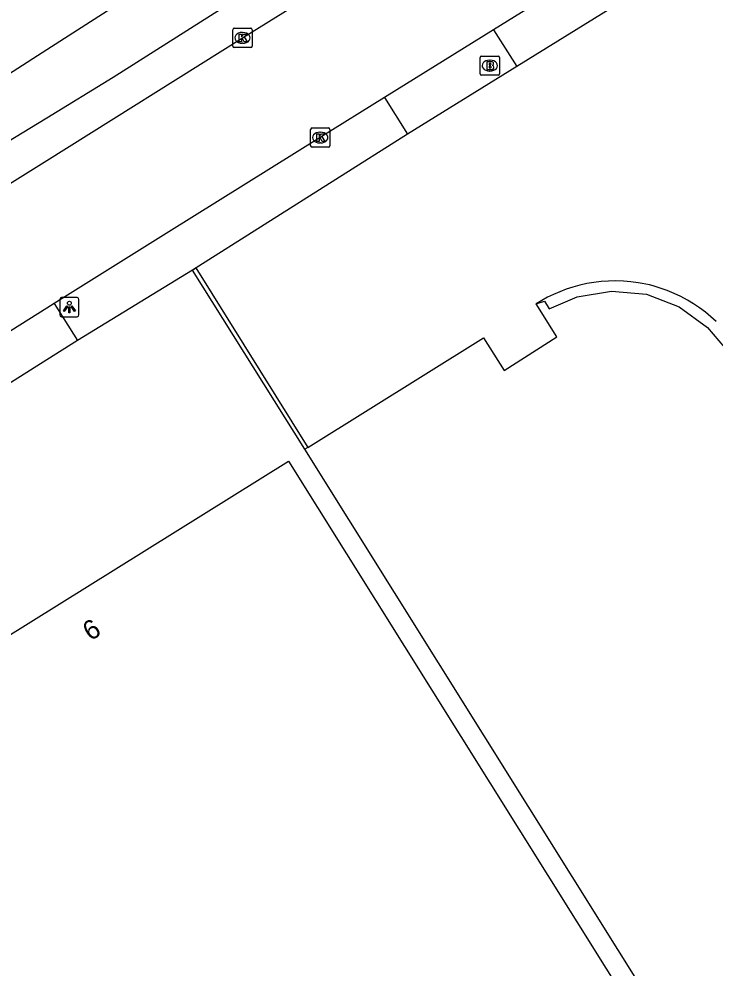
# Model space of a CAD drawing. Extents: x 158838 to 160074, y 386376 to 387776.
# Drawn here: x 158998.56 to 159034.67, y 387228.56 to 387277.83 of the extents above; entities that cross this region are included whole.
import ezdxf

# ---------------------------------------------------------------- set-up
doc = ezdxf.new("R2010")
doc.units = 0
for name, color, linetype in [('IMGEO_Brandkraan', 7, 'Continuous'), ('IMGEO_Kolk', 7, 'Continuous'), ('IMGEO_Lichtpunt', 7, 'Continuous'), ('IMGEO_Muur', 7, 'Continuous'), ('IMGEO_Pand', 7, 'Continuous'), ('IMGEO_Pand_nummerreeks', 7, 'Continuous'), ('IMGEO_Pand_overbouw', 7, 'Continuous'), ('IMGEO_Rijbaan_lokaal_open', 7, 'Continuous'), ('IMGEO_Voetpad_open', 7, 'Continuous'), ('IMGEO_Waterloop', 7, 'Continuous')]:
    doc.layers.add(name, color=color, linetype=linetype)

msp = doc.modelspace()

# ---------------------------------------------------------------- linework, layer by layer
at = {"layer": 'IMGEO_Brandkraan'}
for p, q in [((159022.486, 387274.986), (159022.486, 387275.838)), ((159022.561, 387275.912), (159023.413, 387275.912)), ((159023.487, 387275.838), (159023.487, 387274.986)), ((159022.974, 387275.692), (159022.999, 387275.692)), ((159023.413, 387274.912), (159022.561, 387274.912)), ((159022.997, 387275.132), (159022.972, 387275.132))]:
    msp.add_line(p, q, dxfattribs=at)
for points in [[(159022.486, 387274.986), (159022.486, 387275.838)], [(159022.561, 387275.912), (159023.413, 387275.912)], [(159023.487, 387275.838), (159023.487, 387274.986)], [(159022.834, 387275.612), (159022.834, 387275.212), (159023.047, 387275.212)], [(159023.065, 387275.612), (159022.834, 387275.612)], [(159023.013, 387275.531), (159022.959, 387275.531), (159022.959, 387275.455)], [(159022.959, 387275.455), (159023.012, 387275.455)], [(159023.021, 387275.379), (159022.959, 387275.379), (159022.959, 387275.298)], [(159023.413, 387274.912), (159022.561, 387274.912)], [(159022.959, 387275.298), (159023.021, 387275.298)]]:
    msp.add_lwpolyline(points, dxfattribs=at)
for centre, radius, start, end in [((159022.563, 387275.836), 0.0765, 91.552, 178.448), ((159022.563, 387275.836), 0.0765, 91.552, 178.448), ((159023.411, 387275.836), 0.0765, 1.552, 88.448), ((159023.411, 387275.836), 0.0765, 1.552, 88.448), ((159023.014, 387275.493), 0.0379, 267.8285, 90.9355), ((159023.022, 387275.338), 0.0404, 269.8759, 90.5077), ((159023.069, 387275.467), 0.145, 59.4692, 91.5367), ((159023.094, 387275.514), 0.0922, 285.5137, 58.1501), ((159023.099, 387275.322), 0.105, 301.3115, 78.989), ((159022.563, 387274.988), 0.0765, 181.552, 268.448), ((159022.563, 387274.988), 0.0765, 181.552, 268.448), ((159023.053, 387275.463), 0.251, 268.6676, 293.5347), ((159023.411, 387274.988), 0.0765, 271.552, 358.448), ((159023.411, 387274.988), 0.0765, 271.552, 358.448)]:
    msp.add_arc(centre, radius, start, end, dxfattribs=at)
for centre, major_axis, ratio, start_param, end_param in [((159022.973, 387275.412), (-0.387, 0.002), 0.722429, 4.712389, 7.853982), ((159022.998, 387275.412), (-0.39, 0.002), 0.717154, 1.570796, 4.712389)]:
    msp.add_ellipse(centre, major_axis=major_axis, ratio=ratio, start_param=start_param, end_param=end_param, dxfattribs=at)
at = {"layer": 'IMGEO_Kolk'}
for p, q in [((159009.73, 387277.354), (159010.582, 387277.354)), ((159009.655, 387276.428), (159009.655, 387277.28)), ((159010.143, 387277.134), (159010.168, 387277.134)), ((159010.656, 387277.28), (159010.656, 387276.428)), ((159010.582, 387276.354), (159009.73, 387276.354)), ((159010.166, 387276.574), (159010.141, 387276.574)), ((159013.688, 387271.252), (159013.688, 387272.104)), ((159013.763, 387272.178), (159014.615, 387272.178)), ((159014.176, 387271.958), (159014.201, 387271.958)), ((159014.689, 387272.104), (159014.689, 387271.252)), ((159014.199, 387271.398), (159014.174, 387271.398)), ((159014.615, 387271.178), (159013.763, 387271.178))]:
    msp.add_line(p, q, dxfattribs=at)
for points in [[(159009.73, 387277.354), (159010.582, 387277.354)], [(159009.655, 387276.428), (159009.655, 387277.28)], [(159009.976, 387277.054), (159010.099, 387277.054), (159010.099, 387276.903), (159010.229, 387277.054), (159010.393, 387277.054), (159010.247, 387276.903), (159010.4, 387276.654), (159010.248, 387276.654), (159010.163, 387276.818), (159010.099, 387276.751), (159010.099, 387276.654), (159009.976, 387276.654), (159009.976, 387277.054)], [(159010.656, 387277.28), (159010.656, 387276.428)], [(159010.582, 387276.354), (159009.73, 387276.354)], [(159013.688, 387271.252), (159013.688, 387272.104)], [(159013.763, 387272.178), (159014.615, 387272.178)], [(159014.689, 387272.104), (159014.689, 387271.252)], [(159014.009, 387271.878), (159014.132, 387271.878), (159014.132, 387271.727), (159014.262, 387271.878), (159014.426, 387271.878), (159014.28, 387271.727), (159014.433, 387271.478), (159014.281, 387271.478), (159014.196, 387271.642), (159014.132, 387271.575), (159014.132, 387271.478), (159014.009, 387271.478), (159014.009, 387271.878)], [(159014.615, 387271.178), (159013.763, 387271.178)]]:
    msp.add_lwpolyline(points, dxfattribs=at)
for centre, start, end in [((159009.732, 387277.278), 91.552, 178.448), ((159009.732, 387277.278), 91.552, 178.448), ((159010.58, 387277.278), 1.552, 88.448), ((159010.58, 387277.278), 1.552, 88.448), ((159009.732, 387276.43), 181.552, 268.448), ((159009.732, 387276.43), 181.552, 268.448), ((159010.58, 387276.43), 271.552, 358.448), ((159010.58, 387276.43), 271.552, 358.448), ((159013.765, 387272.102), 91.552, 178.448), ((159013.765, 387272.102), 91.552, 178.448), ((159014.613, 387272.102), 1.552, 88.448), ((159014.613, 387272.102), 1.552, 88.448), ((159013.765, 387271.254), 181.552, 268.448), ((159013.765, 387271.254), 181.552, 268.448), ((159014.613, 387271.254), 271.552, 358.448), ((159014.613, 387271.254), 271.552, 358.448)]:
    msp.add_arc(centre, 0.0765, start, end, dxfattribs=at)
for centre, major_axis, ratio, start_param, end_param in [((159010.142, 387276.854), (-0.387, 0.002), 0.722429, 4.712389, 7.853982), ((159010.167, 387276.854), (-0.39, 0.002), 0.717154, 1.570796, 4.712389), ((159014.175, 387271.678), (-0.387, 0.002), 0.722429, 4.712389, 7.853982), ((159014.2, 387271.678), (-0.39, 0.002), 0.717154, 1.570796, 4.712389)]:
    msp.add_ellipse(centre, major_axis=major_axis, ratio=ratio, start_param=start_param, end_param=end_param, dxfattribs=at)
at = {"layer": 'IMGEO_Lichtpunt'}
for p, q in [((159000.674, 387263.277), (159000.674, 387262.47)), ((159000.674, 387263.277), (159000.674, 387262.47)), ((159001.576, 387263.372), (159000.768, 387263.372)), ((159001.576, 387263.372), (159000.768, 387263.372)), ((159001.67, 387262.47), (159001.67, 387263.277)), ((159001.67, 387262.47), (159001.67, 387263.277)), ((159000.768, 387262.376), (159001.576, 387262.376)), ((159000.768, 387262.376), (159001.576, 387262.376))]:
    msp.add_line(p, q, dxfattribs=at)
for points in [[(159001.048, 387262.941), (159001.087, 387262.913), (159000.899, 387262.651), (159000.861, 387262.678), (159001.048, 387262.941)], [(159001.15, 387262.893), (159001.197, 387262.893), (159001.197, 387262.571), (159001.15, 387262.571), (159001.15, 387262.893)], [(159001.26, 387262.913), (159001.298, 387262.94), (159001.485, 387262.678), (159001.446, 387262.65), (159001.26, 387262.913)]]:
    msp.add_lwpolyline(points, dxfattribs=at)
msp.add_circle((159001.173, 387263.075), 0.0994, dxfattribs=at)
for centre, start, end in [((159000.768, 387263.277), 90, 180), ((159000.768, 387263.277), 90, 180), ((159001.576, 387263.277), 0, 90), ((159001.576, 387263.277), 0, 90), ((159000.768, 387262.47), 180, 270), ((159000.768, 387262.47), 180, 270), ((159001.576, 387262.47), 270, 0), ((159001.576, 387262.47), 270, 360)]:
    msp.add_arc(centre, 0.0946, start, end, dxfattribs=at)
at = {"layer": 'IMGEO_Muur'}
for points in [[(159007.554, 387264.801), (159007.734, 387264.907), (159013.552, 387255.592)], [(159013.39, 387255.491), (159007.554, 387264.801)]]:
    msp.add_lwpolyline(points, dxfattribs=at)
at = {"layer": 'IMGEO_Pand'}
for points in [[(159013.552, 387255.592), (159022.66, 387261.273), (159023.724, 387259.589), (159026.472, 387261.326), (159025.391, 387263.042), (159025.82, 387263.182), (159026.069, 387262.783), (159027.511, 387263.4), (159029.307, 387263.697), (159031.118, 387263.544), (159032.805, 387262.897), (159034.274, 387261.82), (159035.45, 387260.434), (159036.445, 387258.933), (159044.495, 387245.983), (159054.617, 387229.699), (159036.56, 387218.419), (159013.39, 387255.491)], [(159013.552, 387255.592), (159013.39, 387255.491)], [(159008.636, 387210.843), (158989.921, 387240.764), (158993.833, 387243.194), (158994.078, 387243.346), (158994.421, 387242.794), (158997.734, 387244.916), (158997.433, 387245.443), (158997.697, 387245.608), (159012.547, 387254.88), (159039.445, 387211.842), (159016.851, 387197.709), (159016.756, 387197.862), (159008.636, 387210.843)]]:
    msp.add_lwpolyline(points, dxfattribs=at)
at = {"layer": 'IMGEO_Pand_overbouw'}
msp.add_lwpolyline([(159034.726, 387262.133), (159034.457, 387262.378), (159034.173, 387262.612), (159033.875, 387262.835), (159033.562, 387263.045), (159033.237, 387263.241), (159032.9, 387263.422), (159032.552, 387263.587), (159032.194, 387263.735), (159031.828, 387263.864), (159031.454, 387263.975), (159031.265, 387264.024), (159031.075, 387264.067), (159030.884, 387264.106), (159030.692, 387264.139), (159030.305, 387264.191), (159029.918, 387264.224), (159029.531, 387264.236), (159029.146, 387264.229), (159028.765, 387264.203), (159028.388, 387264.158), (159028.017, 387264.094), (159027.653, 387264.014), (159027.298, 387263.916), (159026.952, 387263.804), (159026.616, 387263.676), (159026.292, 387263.535), (159025.979, 387263.382), (159025.679, 387263.217), (159025.391, 387263.042), (159025.82, 387263.182), (159026.069, 387262.783), (159027.511, 387263.4), (159029.307, 387263.697), (159031.118, 387263.544), (159032.805, 387262.897), (159034.274, 387261.82), (159035.45, 387260.434)], dxfattribs=at)
at = {"layer": 'IMGEO_Rijbaan_lokaal_open'}
for points in [[(158982.308, 387259.445), (158993.621, 387266.501), (159000, 387270.494), (159010.157, 387276.853), (159026.726, 387287.157), (159029.872, 387289.113)], [(159031.21, 387281.89), (159030.569, 387281.693), (159029.949, 387281.438), (159029.353, 387281.13), (159029.258, 387281.074), (159029.074, 387280.944), (159023.171, 387277.272)], [(159023.171, 387277.272), (159017.521, 387273.758)], [(159017.521, 387273.758), (159014.188, 387271.68), (159006.326, 387266.789), (159000.385, 387263.063)], [(159000.385, 387263.063), (159000, 387262.822), (158995.917, 387260.261)]]:
    msp.add_lwpolyline(points, dxfattribs=at)
at = {"layer": 'IMGEO_Voetpad_open'}
for points in [[(159066.842, 387230.412), (159054.627, 387250), (159037.763, 387277.044), (159037.475, 387277.461), (159037.152, 387277.85), (159036.795, 387278.209), (159036.407, 387278.535), (159035.991, 387278.824), (159035.552, 387279.076), (159035.092, 387279.287), (159034.614, 387279.456), (159034.124, 387279.582), (159033.624, 387279.663), (159033.119, 387279.7), (159032.613, 387279.691), (159032.109, 387279.637), (159031.613, 387279.538), (159031.127, 387279.396), (159030.656, 387279.21), (159030.203, 387278.983), (159029.956, 387278.837), (159024.387, 387275.376)], [(159023.171, 387277.272), (159024.387, 387275.376)], [(159024.387, 387275.376), (159018.717, 387271.848)], [(159017.521, 387273.758), (159018.717, 387271.848)], [(159018.717, 387271.848), (159007.554, 387264.801)], [(159007.554, 387264.801), (159001.594, 387261.138)], [(159000.385, 387263.063), (159001.594, 387261.138)], [(159001.594, 387261.138), (159000, 387260.137), (158997.118, 387258.327)]]:
    msp.add_lwpolyline(points, dxfattribs=at)
at = {"layer": 'IMGEO_Waterloop'}
msp.add_lwpolyline([(158984.842, 387263.472), (159000, 387272.709), (159003.445, 387274.808), (159016.844, 387283.334), (159019.989, 387285.128), (159019.612, 387286.457), (159021.051, 387287.274), (159020.446, 387288.259), (159019.313, 387287.525), (159018.792, 387288.304), (159001.344, 387277.102), (159000, 387276.237), (158983.533, 387265.636), (158983.551, 387264.347), (158984.842, 387263.472)], dxfattribs=at)

# ---------------------------------------------------------------- texts
at = {"layer": 'IMGEO_Pand_nummerreeks'}
msp.add_text('6', height=1, rotation=31.9825, dxfattribs=at).set_placement((159002.265, 387245.512))

doc.saveas('drawing.dxf')
